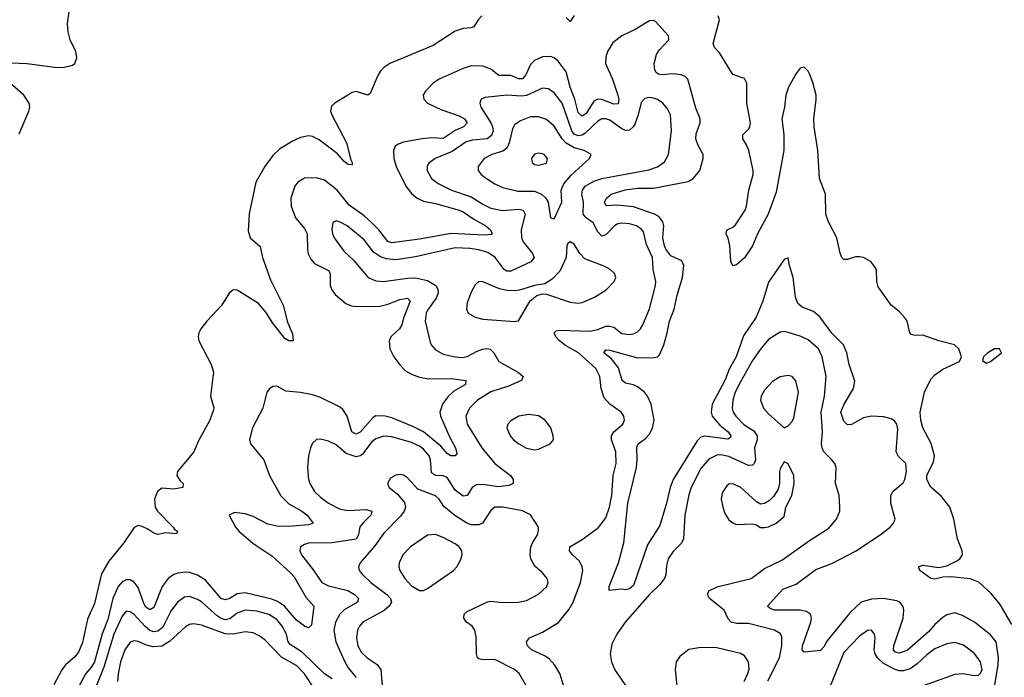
# Model space of a CAD drawing. Header units: inches. Extents: x 1954678 to 2060271, y 904822 to 1016299.
# Tile 288 of 403: x 2000853 to 2005820, y 995891 to 999211. Entities that reach past the tile are written whole.
import ezdxf

# ---------------------------------------------------------------- set-up
doc = ezdxf.new("R2010")
doc.units = ezdxf.units.IN
doc.header["$MEASUREMENT"] = 0
doc.layers.add('C0909', color=7, linetype='Continuous')

msp = doc.modelspace()

# ---------------------------------------------------------------- linework, layer by layer
at = {"layer": 'C0909', "color": 5}
for points, elevation in [([(2000812.9, 998992.9), (2000890, 998990.1), (2001028.8, 998971.2), (2001069.8, 998970.2), (2001118.9, 998981.1), (2001131.3, 998990), (2001141.8, 999018.2), (2001136.8, 999050), (2001108.3, 999110), (2001097, 999150), (2001094.5, 999190), (2001108, 999290)], 380), ([(2003184.7, 999230), (2003165.4, 999210), (2003144.4, 999175.6), (2003130.9, 999169.1), (2003090, 999165.8), (2003050, 999152.8), (2002939.2, 999080.8), (2002720.9, 998990), (2002689.8, 998970.2), (2002671.1, 998950), (2002658.9, 998930), (2002621.8, 998838.2), (2002610, 998829.8), (2002550, 998848.6), (2002530, 998844), (2002442.7, 998790), (2002426.3, 998773.7), (2002421.2, 998750), (2002427.5, 998730), (2002501.2, 998590), (2002523.5, 998503.5), (2002530.9, 998490), (2002530, 998478), (2002510, 998479.3), (2002490, 998495.3), (2002455.3, 998535.3), (2002364.5, 998604.5), (2002330, 998621.5), (2002310, 998624.3), (2002270, 998617), (2002230, 998598.2), (2002163.4, 998556.6), (2002130, 998525.3), (2002089.5, 998470.5), (2002043.7, 998390), (2002010.6, 998230.6), (2002005.1, 998145.1), (2002015.9, 998110), (2002065.4, 998065.4), (2002077.7, 998010), (2002118.3, 997898.3), (2002182.6, 997770), (2002204.8, 997684.8), (2002230, 997626), (2002232.7, 997590), (2002210, 997589.8), (2002190, 997602), (2002130, 997678.7), (2002095.1, 997735.1), (2002057.8, 997777.8), (2001950, 997846), (2001930, 997848.1), (2001910, 997830.8), (2001871.6, 997768.4), (2001797.8, 997690), (2001766.5, 997650), (2001756.4, 997630), (2001753.2, 997610), (2001756.1, 997590), (2001818.8, 997470), (2001831, 997431), (2001815.3, 997310), (2001832, 997252), (2001830, 997240.9), (2001811.6, 997190), (2001755.2, 997084.8), (2001731.1, 997028.9), (2001649, 996930), (2001645.9, 996910), (2001663.3, 996883.3), (2001678, 996870), (2001675.6, 996850), (2001630, 996840.8), (2001570, 996845.7), (2001548.7, 996830), (2001533.8, 996790), (2001536.8, 996750), (2001547.5, 996730), (2001627.8, 996650), (2001636.3, 996636.3), (2001648.5, 996630), (2001643.6, 996616.4), (2001590, 996620.4), (2001550, 996612.2), (2001530, 996618.6), (2001499.8, 996639.8), (2001470, 996652.3), (2001450, 996658), (2001430, 996648), (2001378.4, 996570), (2001301.8, 996478.2), (2001266.4, 996413.6), (2001230, 996263.8), (2001195, 996185), (2001170, 996067.9), (2001150, 996017.8), (2001130, 995993.4), (2001084.7, 995955.3), (2001066.3, 995930), (2001025.8, 995854.2)], 380), ([(2005766, 995814), (2005790, 995956.5), (2005791.8, 995991.8), (2005778.4, 996070), (2005750, 996106.1), (2005670, 996169.9), (2005610, 996203.7), (2005570, 996216.3), (2005530, 996207.2), (2005510, 996193.7), (2005470, 996158.8), (2005438.5, 996121.5), (2005330, 996027), (2005290, 996013.3), (2005270, 996018.6), (2005261.9, 996030), (2005263, 996050), (2005309.9, 996190), (2005313.9, 996230), (2005310, 996249.5), (2005293.6, 996270), (2005277.8, 996277.8), (2005210, 996288.9), (2005150, 996286), (2005098.8, 996270), (2005041.9, 996218.1), (2004925.5, 996074.5), (2004910, 996044.7), (2004893.6, 996026.4), (2004810, 996018.3), (2004800.9, 996030), (2004802.3, 996050), (2004844.9, 996170), (2004847.5, 996190), (2004842.8, 996210), (2004823, 996223), (2004790, 996229.9), (2004661.2, 996230), (2004638.8, 996238.8), (2004625.4, 996250), (2004702.9, 996337.1), (2004770, 996361.7), (2004870, 996436.1), (2004950, 996465.7), (2005070, 996528.9), (2005194, 996610), (2005245.1, 996650), (2005262, 996670), (2005269.7, 996690), (2005247.4, 996770), (2005247.3, 996810), (2005257.7, 996830), (2005310, 996873.4), (2005319, 996890), (2005327.1, 996930), (2005322.8, 996970), (2005286.4, 997006.4), (2005274.9, 997030), (2005283.8, 997143.8), (2005278, 997170), (2005266, 997186), (2005250, 997195.8), (2005210, 997206.3), (2005150, 997209.9), (2005110, 997200.9), (2005050, 997168.2), (2005030, 997166), (2005010, 997184.4), (2004996.1, 997230), (2005012.4, 997270), (2005059, 997350), (2005066.5, 997386.5), (2005037, 997470), (2005026.4, 997530), (2005008.2, 997570), (2004950, 997628.9), (2004890.4, 997710.4), (2004857.2, 997737.2), (2004799.9, 997759.9), (2004778.6, 997778.6), (2004766.3, 997810), (2004755.8, 997910), (2004736.9, 997970), (2004730, 998008.7), (2004710, 998000.9), (2004630, 997885.4), (2004602.6, 997790), (2004568.9, 997710), (2004504.7, 997615.3), (2004467.1, 997510), (2004434.7, 997450), (2004410, 997389.1), (2004346.9, 997270), (2004340.6, 997230), (2004347, 997210), (2004384.9, 997164.9), (2004427.8, 997130), (2004440.2, 997110), (2004438.3, 997101.7), (2004426, 997094), (2004310, 997107.9), (2004290, 997103.2), (2004270, 997085.7), (2004150, 996889.8), (2004134.6, 996850), (2004116.6, 996770), (2004081.6, 996658.4), (2004020.1, 996559.9), (2003950, 996355.1), (2003930, 996338), (2003910, 996332.3), (2003890, 996337), (2003826.6, 996330), (2003826.9, 996350), (2003874.5, 996470), (2003901, 996570), (2003921.8, 996770), (2003963.9, 996950), (2003968.3, 996990), (2003966.2, 997053.8), (2003972.8, 997070), (2004010, 997096.6), (2004030, 997118.9), (2004046.2, 997150), (2004053.5, 997190), (2004038, 997270), (2004020.6, 997310), (2004004.6, 997330), (2003970, 997357.6), (2003950, 997368.1), (2003910, 997375.6), (2003891.6, 997390), (2003873.9, 997453.9), (2003838.6, 997498.6), (2003800.3, 997530), (2003810, 997545.3), (2003830, 997543.2), (2003970, 997504.4), (2004053.8, 997506.2), (2004070, 997509.4), (2004080.2, 997519.8), (2004103, 997570), (2004120.2, 997630), (2004130.5, 997690), (2004155.3, 997750), (2004170, 997820.4), (2004196.5, 997910), (2004203.7, 997970), (2004194, 997994), (2004138.7, 998018.7), (2004113.3, 998053.3), (2004105.2, 998070), (2004097.9, 998110), (2004102, 998170), (2004098, 998190), (2004077.3, 998217.3), (2004055.4, 998230), (2003950, 998265.9), (2003865.9, 998274.1), (2003812.1, 998272.1), (2003803.2, 998290), (2003812.8, 998310), (2003837.4, 998330), (2003908.3, 998351.7), (2003970, 998360.6), (2004050, 998361.1), (2004225.7, 998394.3), (2004250.8, 998410), (2004284.4, 998450), (2004301.5, 998510), (2004300.2, 998530), (2004276.1, 998576.1), (2004264.7, 998610), (2004265.1, 998634.9), (2004286.2, 998690), (2004286.3, 998710), (2004264.5, 998764.5), (2004223.7, 998910), (2004210, 998924.2), (2004190, 998932.7), (2004150, 998937.4), (2004090, 998931.9), (2004075.7, 998935.7), (2004063.9, 998943.9), (2004056.7, 998956.7), (2004053, 998990), (2004065.5, 999034.5), (2004080.4, 999059.6), (2004128.3, 999110), (2004126.6, 999130), (2004061.1, 999201.1), (2004050, 999206.9), (2004030, 999206), (2003958, 999162), (2003890.3, 999130), (2003846.1, 999093.9), (2003818.5, 999050), (2003810, 999021.2), (2003809.1, 998990), (2003843, 998910), (2003870.5, 998830), (2003875.5, 998810), (2003873, 998787), (2003850, 998784), (2003790, 998808.1), (2003770, 998810.4), (2003750, 998799.3), (2003710, 998738), (2003690, 998724.3), (2003670, 998742.4), (2003653.8, 998810), (2003629.9, 998870), (2003610, 998947.9), (2003570, 999002.3), (2003550, 999017.8), (2003530, 999025.7), (2003490, 999023.2), (2003450, 999005), (2003430, 998985), (2003407, 998933), (2003390, 998912.6), (2003370, 998912.1), (2003330, 998929), (2003270, 998929.9), (2003230, 998961.3), (2003190, 998977.2), (2003130, 998978.8), (2003090, 998965.4), (2002968.9, 998910), (2002939.1, 998890), (2002899.6, 998850), (2002889.2, 998830), (2002891.5, 998810), (2002910.3, 998790), (2002977.2, 998757.2), (2003070, 998725.5), (2003096.6, 998710), (2003111, 998690), (2003091.7, 998670), (2003050, 998652.2), (2002990, 998611.3), (2002930, 998614.3), (2002884, 998610), (2002790, 998593), (2002759.1, 998580.9), (2002745.8, 998570), (2002738.5, 998550), (2002741, 998510), (2002752.1, 998470), (2002801.5, 998370), (2002830, 998334.3), (2002857.8, 998310), (2002890, 998294.8), (2002950, 998283), (2003070, 998250.1), (2003090, 998240.8), (2003143.8, 998203.8), (2003205.2, 998170), (2003227.9, 998150), (2003235.8, 998130), (2003232.5, 998127.5), (2003196.4, 998123.6), (2003030, 998131.8), (2002870, 998102.6), (2002730, 998084.9), (2002710, 998092.1), (2002665.1, 998150), (2002630, 998186.4), (2002590, 998221.6), (2002515.1, 998275.1), (2002454.1, 998350), (2002390, 998400.5), (2002350, 998413.1), (2002290, 998410.6), (2002255.6, 998390), (2002241.1, 998370), (2002220.6, 998310), (2002222.3, 998270), (2002244.8, 998210), (2002290, 998157.1), (2002302.8, 998130), (2002304.2, 998050), (2002308.7, 998028.7), (2002321.8, 998001.8), (2002340.9, 997980.9), (2002410, 997944.5), (2002418.7, 997930), (2002419.8, 997870), (2002428, 997848), (2002444.5, 997824.5), (2002497.6, 997777.6), (2002526.2, 997766.2), (2002550, 997763.2), (2002670, 997765.3), (2002710, 997775.5), (2002770, 997798.8), (2002810, 997805.4), (2002822.5, 997790), (2002791.2, 997710), (2002781.2, 997670), (2002769.3, 997650), (2002725, 997610), (2002716.8, 997590), (2002720.6, 997550), (2002739.7, 997510), (2002770, 997469), (2002799.3, 997439.3), (2002830, 997421.6), (2002870, 997406.8), (2002917.7, 997397.7), (2003030, 997399.4), (2003103, 997390), (2003102.3, 997370), (2003043.5, 997336.5), (2003012.1, 997307.9), (2002986, 997270), (2002972.6, 997230), (2002975.6, 997210), (2003022.4, 997102.4), (2003051.9, 997050), (2003058, 997022), (2003050.2, 997009.8), (2003028.2, 997010), (2003010, 997020.7), (2002978.2, 997058.2), (2002890.5, 997130.5), (2002837.1, 997157.1), (2002730, 997200.9), (2002696.9, 997210), (2002650, 997210.7), (2002636.8, 997203.2), (2002570, 997128.8), (2002550, 997118.6), (2002528.5, 997130), (2002504.6, 997210), (2002483.2, 997243.2), (2002470, 997254.8), (2002370, 997303.2), (2002330, 997317.1), (2002270, 997329.9), (2002196.3, 997336.3), (2002150, 997360.5), (2002130, 997359.6), (2002113, 997347), (2002100.4, 997330), (2002079.1, 997250), (2002028.1, 997150), (2002011.9, 997091.9), (2002017.4, 997070), (2002084.3, 996990), (2002113.7, 996910), (2002170, 996807.8), (2002210, 996766.7), (2002276.5, 996730), (2002302.5, 996710), (2002334, 996670), (2002310, 996661), (2002210, 996652.6), (2002150, 996655.2), (2002104.4, 996664.4), (2002030, 996702.5), (2001990, 996717.4), (2001936.9, 996723.1), (2001910.5, 996710), (2001942.2, 996650), (2001958.9, 996630), (2002029.3, 996569.3), (2002125.1, 996505.1), (2002219.5, 996419.5), (2002237.9, 996397.9), (2002296.9, 996296.9), (2002337.3, 996250), (2002325.8, 996154.2), (2002310, 996141.1), (2002290, 996149.8), (2002250, 996179.8), (2002188.7, 996250), (2002154.1, 996274.1), (2002125.3, 996285.3), (2001990, 996318.5), (2001950, 996312.2), (2001910, 996288), (2001890, 996282.3), (2001870, 996289.9), (2001790, 996381.6), (2001750, 996406.7), (2001710, 996420.4), (2001690, 996422.9), (2001650, 996417.5), (2001630, 996409.9), (2001602, 996390), (2001572.1, 996350), (2001530, 996244.6), (2001510, 996232.5), (2001490, 996245.3), (2001480.5, 996260.5), (2001450, 996344.1), (2001430, 996371.3), (2001410, 996383), (2001390, 996382.8), (2001370, 996372.7), (2001350, 996350.5), (2001322.4, 996290), (2001296.8, 996183.2), (2001268.9, 996111.1), (2001230.6, 995970), (2001215.6, 995944.4), (2001186.2, 995910), (2001143.7, 995830)], 420), ([(2003650, 999231.3), (2003630, 999202.6), (2003610, 999221.5)], 380), ([(2005858.3, 996158.3), (2005799.6, 996259.6), (2005754.8, 996314.8), (2005691.7, 996371.7), (2005650, 996388.6), (2005550, 996399.3), (2005510, 996396.9), (2005470, 996386.1), (2005450, 996389.8), (2005394, 996430), (2005388.2, 996450), (2005410, 996457.8), (2005490, 996445.5), (2005530, 996453.9), (2005581.2, 996478.8), (2005596.1, 996490), (2005609.8, 996510), (2005607.8, 996530), (2005584.1, 996590), (2005565.7, 996690), (2005544.7, 996750), (2005504.1, 996804.1), (2005450, 996852), (2005428.9, 996890), (2005430, 996912.1), (2005463.1, 996976.9), (2005467.7, 997010), (2005451.7, 997071.7), (2005409.9, 997150.1), (2005398.6, 997190), (2005395.2, 997230), (2005418.4, 997330), (2005450, 997396.1), (2005470, 997418.5), (2005510, 997447.6), (2005594.8, 997485.2), (2005604.6, 997510), (2005590.7, 997550), (2005568.7, 997570), (2005489.6, 997589.6), (2005410, 997619), (2005370, 997617.3), (2005350, 997621.5), (2005343.7, 997630), (2005330.5, 997690), (2005322.4, 997702.4), (2005290, 997738.8), (2005249.9, 997769.9), (2005183.1, 997863.1), (2005177.1, 997890), (2005175.2, 997950), (2005148, 997988), (2005110, 998009.8), (2005090, 998014.5), (2005070, 998014.5), (2005030, 997999.8), (2005010, 998000.3), (2005001.2, 998010), (2004991.7, 998031.8), (2004974.8, 998110), (2004932.6, 998190), (2004919.9, 998230), (2004918.7, 998330), (2004888.1, 998410), (2004879.2, 998550), (2004861.8, 998670), (2004859.8, 998710), (2004871.7, 998808.3), (2004870.6, 998830), (2004854.1, 998894.1), (2004837, 998937), (2004830, 998951.6), (2004810, 998971.3), (2004790, 998966.6), (2004770, 998939.5), (2004731.6, 998870), (2004718.5, 998830), (2004711.5, 998770), (2004698.1, 998710), (2004707.9, 998632.1), (2004707.7, 998550), (2004670, 998340.3), (2004628.6, 998230), (2004574.3, 998130), (2004550, 998069.7), (2004510, 998008.3), (2004470, 997974), (2004450, 997969.2), (2004440.5, 997990), (2004436, 998070), (2004427.6, 998107.6), (2004416.3, 998130), (2004418.7, 998141.3), (2004422, 998150), (2004450, 998163.2), (2004464.4, 998175.6), (2004512.8, 998250), (2004519.9, 998270), (2004531.5, 998350), (2004552.6, 998430), (2004553.5, 998450), (2004530.9, 998550.9), (2004520.1, 998580.1), (2004500.6, 998610), (2004501.4, 998630), (2004530, 998658.2), (2004537.2, 998670), (2004539.9, 998690), (2004520.8, 998790), (2004520.9, 998890), (2004510, 998914.4), (2004450, 998934.6), (2004383.6, 999043.6), (2004358.6, 999070), (2004351.8, 999090), (2004382.9, 999210), (2004377.2, 999230)], 380), ([(2000850, 998634), (2000898.3, 998750), (2000903.5, 998770), (2000901.1, 998790), (2000873.7, 998830), (2000776.6, 998916.6)], 380), ([(2003602.6, 995830), (2003578.2, 995910), (2003553.1, 995953.1), (2003524, 995984), (2003499.9, 995999.9), (2003434.3, 996030), (2003415.4, 996050), (2003409.7, 996070), (2003424.5, 996090), (2003490, 996119.3), (2003571.3, 996168.7), (2003625.2, 996234.8), (2003644.6, 996270), (2003683, 996370), (2003694.5, 996430), (2003690.7, 996450), (2003677.8, 996477.8), (2003642.2, 996510), (2003627.2, 996530), (2003627.9, 996550), (2003694.8, 996590), (2003772.2, 996647.8), (2003810, 996696.5), (2003828.1, 996750), (2003840.7, 996810), (2003847.7, 996910), (2003862.3, 996970), (2003860.8, 997030), (2003838.7, 997090), (2003839, 997110), (2003850.8, 997130), (2003896.4, 997170), (2003904.2, 997190), (2003901, 997210), (2003886.9, 997230), (2003830, 997270.7), (2003802.2, 997302.2), (2003786.1, 997350), (2003779.2, 997410), (2003759.1, 997450), (2003671.9, 997530), (2003606.5, 997566.5), (2003576.5, 997590), (2003557.3, 997610), (2003549.8, 997630), (2003560.2, 997639.8), (2003576, 997644), (2003730, 997638), (2003770, 997646.7), (2003810, 997663.5), (2003830, 997664.1), (2003850, 997658.2), (2003890, 997627.8), (2003930, 997621.7), (2003950, 997625.2), (2003970, 997636.1), (2003984.8, 997650), (2003996.5, 997670), (2004030.9, 997750.9), (2004060.8, 997870), (2004062, 997890), (2004049.4, 997949.4), (2004044.9, 998010), (2004015.5, 998075.5), (2003999.5, 998139.5), (2003990, 998152.8), (2003964.2, 998170), (2003930, 998180.5), (2003890, 998184.3), (2003870, 998179.9), (2003853.4, 998170), (2003810, 998125), (2003790, 998118.8), (2003770, 998139.8), (2003745.3, 998185.3), (2003711, 998211), (2003695.8, 998230), (2003697.1, 998290), (2003688.5, 998330), (2003691.7, 998350), (2003706.5, 998370), (2003750, 998396.2), (2003790, 998409.2), (2004027.6, 998452.4), (2004071.4, 998468.6), (2004105.9, 998494.1), (2004125.8, 998530), (2004141.1, 998650), (2004136.8, 998730), (2004121.7, 998761.7), (2004096.9, 998790), (2004070, 998808.3), (2004050, 998815.1), (2004030, 998818.9), (2004006, 998814), (2003987.7, 998792.3), (2003972.9, 998730), (2003956.4, 998683.6), (2003948.6, 998670), (2003930, 998653.3), (2003910, 998651), (2003890, 998659.9), (2003830, 998703.5), (2003810, 998710.9), (2003790, 998710.4), (2003770, 998698.8), (2003703.8, 998636.2), (2003690, 998627.6), (2003670, 998624.5), (2003650, 998632.4), (2003638.5, 998650), (2003589.2, 998789.2), (2003550, 998842.5), (2003521.5, 998861.5), (2003490, 998865), (2003410, 998827.5), (2003384.8, 998824.8), (2003310.7, 998829.3), (2003202, 998818), (2003180.5, 998810), (2003173.7, 998790), (2003179.7, 998770), (2003230.1, 998690.1), (2003238.1, 998670), (2003240.8, 998650), (2003233.8, 998626.2), (2003210.7, 998609.3), (2003137, 998603), (2003105.7, 998594.3), (2003034.2, 998545.8), (2002948.7, 998510), (2002915.2, 998484.8), (2002908.1, 998470), (2002909.3, 998450), (2002930.2, 998410), (2002963.5, 998383.5), (2003030.9, 998350.9), (2003130, 998317.1), (2003190, 998279.2), (2003230, 998260.1), (2003288, 998248), (2003370, 998254.7), (2003393.6, 998250), (2003403.5, 998230), (2003382.1, 998150), (2003385.1, 998110), (2003393.7, 998090), (2003439.3, 998030), (2003447.6, 998010), (2003432, 997988), (2003330, 997942.3), (2003310, 997941.7), (2003297, 997950), (2003251.1, 998010), (2003215, 998035), (2003170, 998049.9), (2003124.6, 998055.4), (2003050, 998059.2), (2002850, 998014.3), (2002750, 997999.5), (2002703.5, 998003.5), (2002673.5, 998013.5), (2002637.7, 998037.7), (2002590, 998099.1), (2002505.6, 998170), (2002470, 998189.7), (2002450, 998195.1), (2002432.5, 998187.5), (2002427.5, 998152.5), (2002430.3, 998130), (2002439.5, 998110), (2002490, 998041.3), (2002536.9, 997996.9), (2002610.5, 997910), (2002650, 997892.8), (2002688.6, 997888.6), (2002810, 997906.5), (2002850, 997907.7), (2002910, 997894.6), (2002952.9, 997870), (2002963.2, 997850), (2002963.3, 997830), (2002954.3, 997805.7), (2002910, 997744.4), (2002903.5, 997730), (2002898.1, 997690), (2002923.6, 997583.6), (2002929.4, 997569.4), (2002950, 997544.9), (2002990, 997522.6), (2003050, 997509.4), (2003086.5, 997506.5), (2003110, 997510.1), (2003161.5, 997538.5), (2003187.6, 997547.6), (2003210, 997550.8), (2003227.2, 997547.2), (2003245.2, 997530), (2003270, 997485.2), (2003368.9, 997430), (2003392.2, 997410), (2003383.7, 997390), (2003319.6, 997360.4), (2003230, 997332), (2003162.4, 997290), (2003121.5, 997250), (2003104.2, 997210), (2003110, 997168.9), (2003184.8, 997050), (2003250, 996970.1), (2003329.2, 996910), (2003342.8, 996890), (2003342.6, 996870), (2003320.5, 996859.5), (2003267.3, 996852.7), (2003190, 996865), (2003157.6, 996862.4), (2003135.6, 996850), (2003110.8, 996809.2), (2003090, 996805.7), (2003050, 996837), (2003010, 996900.2), (2002989, 996909), (2002949.9, 996909.9), (2002930, 996924.2), (2002926, 996990), (2002918.1, 997010), (2002890, 997043), (2002870, 997058.2), (2002830, 997076.7), (2002730, 997105.7), (2002690, 997109.1), (2002650, 997095), (2002630, 997080.2), (2002581.8, 997018.2), (2002570, 997009.3), (2002550, 997004.9), (2002500.7, 997020.7), (2002450, 997064.4), (2002410, 997084), (2002370, 997093), (2002350, 997092), (2002330, 997074), (2002319.3, 997050), (2002310.3, 997009.7), (2002304.9, 996950), (2002310.3, 996890), (2002316.5, 996870), (2002339.6, 996830), (2002370, 996800.2), (2002410.2, 996770), (2002470, 996739.8), (2002510, 996733.6), (2002598.8, 996738.8), (2002630.2, 996730), (2002625.2, 996710), (2002586.7, 996673.3), (2002569.7, 996650.3), (2002562.5, 996610), (2002550, 996589.4), (2002430, 996570.4), (2002310, 996567.8), (2002290, 996562.7), (2002270.4, 996550), (2002265.5, 996530), (2002273.8, 996510), (2002334.3, 996434.3), (2002377.2, 996370), (2002410, 996353.2), (2002509, 996329), (2002542.6, 996310), (2002562.2, 996290), (2002557.2, 996270), (2002490, 996231.5), (2002468.4, 996210), (2002446.5, 996170), (2002438.4, 996130), (2002448.6, 996070), (2002492.3, 995972.3), (2002510, 995939.7), (2002550.2, 995890)], 440), ([(2004626.9, 995873.1), (2004686.6, 995990), (2004698.5, 996050), (2004697.3, 996097.3), (2004690, 996112.1), (2004660.7, 996130), (2004530, 996162.8), (2004470, 996163.8), (2004443.1, 996170), (2004427, 996187), (2004406.6, 996230), (2004333.1, 996290), (2004323.5, 996310), (2004330, 996327.7), (2004371.7, 996348.2), (2004542.9, 996390), (2004610, 996440.6), (2004698, 996482), (2004837.8, 996582.2), (2004935.7, 996644.3), (2004973.6, 996690), (2004989.7, 996730), (2004991.3, 996750), (2004987.1, 996810), (2004968.3, 996870), (2004972.3, 996950), (2004964.8, 996970), (2004949.8, 996990), (2004910.5, 997030.5), (2004901.4, 997050), (2004898.5, 997070), (2004902.5, 997130), (2004895.6, 997230), (2004913.1, 997310), (2004921.3, 997410), (2004901.3, 997510), (2004882.2, 997550), (2004830, 997594.8), (2004790, 997614.2), (2004730, 997632.7), (2004710, 997636.4), (2004690, 997633.3), (2004630, 997596.5), (2004590, 997548.7), (2004550.1, 997490), (2004490, 997382.2), (2004463.3, 997330), (2004450.7, 997290), (2004446.9, 997250), (2004452.1, 997230), (2004465, 997210), (2004507, 997167), (2004556, 997136), (2004573.6, 997110), (2004572.8, 997090), (2004560.3, 997050), (2004564.5, 996990), (2004558.6, 996970), (2004550, 996962.3), (2004530, 996961.4), (2004430, 997006.5), (2004390, 997014.8), (2004370, 997013.5), (2004330, 996992), (2004290, 996945.8), (2004240.8, 996850), (2004228.2, 996811.8), (2004207.7, 996710), (2004202.6, 996590), (2004191.6, 996568.4), (2004150, 996527.4), (2004124.3, 996490), (2004115.3, 996455.3), (2004112.1, 996410), (2004105.2, 996390), (2004081.3, 996358.7), (2004030, 996308.8), (2003907, 996170), (2003865.1, 996110), (2003840.5, 996059.5), (2003831.6, 996010), (2003839, 995970), (2003855.6, 995930), (2003908.7, 995850)], 440), ([(2003430, 995812), (2003372.1, 995910), (2003350, 995930.8), (2003250, 995981), (2003190, 995980.4), (2003170, 995984), (2003163, 995990), (2003156.8, 996010), (2003155.2, 996095.2), (2003149.8, 996130), (2003136.4, 996150), (2003106.6, 996170), (2003094.4, 996190), (2003094.8, 996210), (2003110, 996223.8), (2003212.8, 996272.8), (2003230, 996276.5), (2003289.2, 996269.2), (2003370, 996271.6), (2003410, 996279.5), (2003470, 996310.4), (2003511.5, 996350), (2003518.7, 996370), (2003514.7, 996390), (2003490, 996419.7), (2003452.2, 996452.2), (2003430.9, 996490), (2003427.7, 996510), (2003431.9, 996550), (2003439.2, 996570), (2003464.4, 996610), (2003471.1, 996631.1), (2003469.6, 996650), (2003430, 996711.1), (2003390, 996732.4), (2003290, 996749.8), (2003250.2, 996749.8), (2003230, 996734), (2003188.1, 996670), (2003170, 996660.7), (2003130, 996661.7), (2003109, 996669), (2003047.5, 996707.5), (2002993.4, 996753.4), (2002969, 996790), (2002950, 996806.8), (2002860.7, 996840.7), (2002810, 996898.7), (2002790, 996911.5), (2002770, 996915.1), (2002750, 996911.5), (2002723.2, 996896.8), (2002708.7, 996870), (2002717.6, 996850), (2002756.9, 996816.9), (2002793.7, 996773.7), (2002799.4, 996750), (2002793.2, 996730), (2002774.7, 996705.3), (2002690, 996618.4), (2002644.6, 996555.4), (2002570.2, 996470), (2002561.7, 996450), (2002566.3, 996430), (2002582.4, 996410), (2002624.5, 996370), (2002705.7, 996310), (2002723, 996290), (2002728.1, 996270), (2002717.3, 996250), (2002691, 996229), (2002584.3, 996170), (2002566.6, 996150), (2002557, 996130), (2002551.5, 996090), (2002559.5, 996050), (2002577.4, 996017.4), (2002605.6, 995990), (2002656.6, 995956.6), (2002675.1, 995930), (2002682.4, 995850)], 460), ([(2002430, 995884.2), (2002390, 995909.9), (2002277.8, 996017.8), (2002217, 996057), (2002207.2, 996070), (2002199, 996110), (2002176.4, 996150), (2002150, 996182.6), (2002110, 996209.4), (2002050, 996226), (2001990, 996230.4), (2001950, 996214.7), (2001913.5, 996186.5), (2001890, 996182.3), (2001870, 996188.9), (2001850, 996202.4), (2001770, 996271.8), (2001750, 996284.7), (2001710, 996299.2), (2001684.2, 996295.8), (2001649.2, 996270.8), (2001614.6, 996225.4), (2001575, 996145), (2001550, 996123.7), (2001530, 996121), (2001510, 996128.2), (2001483.6, 996150), (2001430, 996208.5), (2001410, 996222.6), (2001390, 996225), (2001370, 996201), (2001328, 996110), (2001276.9, 995943.1), (2001239.7, 995850)], 440), ([(2002345.7, 995825.7), (2002290, 995909.9), (2002251.6, 995950), (2002173.2, 995993.2), (2002090, 996081.2), (2002061.5, 996101.5), (2002030, 996116), (2001990, 996121.3), (2001930.6, 996109.4), (2001890, 996110.3), (2001770, 996155.5), (2001730, 996162.3), (2001710, 996157.7), (2001690, 996146.6), (2001608.4, 996071.6), (2001570, 996048.7), (2001524.8, 996044.8), (2001493.3, 996053.3), (2001450, 996072.9), (2001430, 996076.3), (2001410, 996068.1), (2001383.4, 996030), (2001360.8, 995970), (2001349.5, 995909.5), (2001346.3, 995870)], 460), ([(2005411.8, 995850), (2005572.8, 995907.2), (2005610.9, 995910.9), (2005670, 995901.3), (2005690, 995902.6), (2005698.7, 995910), (2005708.2, 995930), (2005700.4, 995970), (2005670, 996011), (2005614.3, 996054.3), (2005570, 996067.4), (2005530, 996060.7), (2005470, 996035), (2005430, 996005.7), (2005380.6, 995959.3), (2005345, 995935), (2005310, 995923.6), (2005290, 995923.8), (2005270, 995930.4), (2005210, 995961.3), (2005180.2, 995990), (2005168.5, 996010), (2005163.6, 996030), (2005168.7, 996088.7), (2005165.1, 996110), (2005150, 996129.6), (2005130, 996128.3), (2005090, 996099.8), (2005010, 996017.6), (2004934.9, 995830)], 440), ([(2004508.1, 995870), (2004526.6, 995910), (2004533.1, 995933.1), (2004529.7, 995970), (2004510, 996000.7), (2004490, 996012.4), (2004370, 996039.7), (2004290, 996042.7), (2004228.2, 996031.8), (2004184.1, 995995.9), (2004164, 995970), (2004159.3, 995930), (2004168.2, 995848.2)], 460)]:
    msp.add_lwpolyline(points, dxfattribs=dict(at, elevation=elevation))
for points, elevation in [([(2003430, 998721), (2003379.1, 998700.9), (2003350, 998680.4), (2003339.3, 998660.7), (2003322.6, 998590), (2003310, 998563.2), (2003290, 998546.9), (2003234.9, 998530), (2003195.6, 998510), (2003166, 998470), (2003166, 998450), (2003180.9, 998430), (2003207.7, 998410), (2003250, 998382.6), (2003290, 998363.7), (2003365.3, 998345.3), (2003450, 998345.7), (2003486.2, 998330), (2003507.3, 998310), (2003519.3, 998290), (2003531.3, 998211.3), (2003550, 998206), (2003588.4, 998290), (2003585, 998350), (2003598.1, 998381.9), (2003634.3, 998425.7), (2003728, 998510), (2003736, 998530), (2003700.9, 998550), (2003650, 998564.4), (2003610, 998588.5), (2003590.3, 998610), (2003550, 998674.3), (2003510, 998707.6), (2003470, 998721)], 460), ([(2003470, 998538), (2003450, 998532.8), (2003434.4, 998510), (2003438, 998490), (2003450, 998480.4), (2003470, 998476.4), (2003510, 998486.4), (2003515.1, 998510), (2003499.3, 998530), (2003490, 998534.3)], 480), ([(2003630, 998089.2), (2003618.8, 998081.2), (2003614, 998070), (2003609.2, 998010), (2003578.6, 997941.4), (2003539.2, 997900.8), (2003501.5, 997878.5), (2003449.4, 997869.4), (2003375.1, 997844.9), (2003350, 997841.5), (2003310, 997843.4), (2003273, 997853), (2003190, 997888), (2003170, 997889.5), (2003150, 997872.3), (2003130, 997836), (2003110, 997782), (2003107.2, 997750), (2003115.5, 997730), (2003150.2, 997710.2), (2003190, 997699.6), (2003350, 997687), (2003370, 997690.6), (2003428.7, 997791.3), (2003461.1, 997818.9), (2003490, 997827), (2003510, 997826), (2003630, 997785.4), (2003670, 997780.2), (2003690, 997783.2), (2003752, 997810), (2003811.9, 997848.1), (2003851.8, 997890), (2003859.6, 997910), (2003853.6, 997930), (2003832.3, 997950), (2003804.4, 997964.4), (2003704.4, 998004.4), (2003678, 998030), (2003650, 998078)], 460), ([(2005796.2, 997550), (2005770, 997549.8), (2005737.4, 997530), (2005714.9, 997510), (2005710.4, 997490), (2005721.7, 997481.7), (2005730, 997478), (2005750, 997486), (2005806, 997530)], 380), ([(2004730, 997415.6), (2004690, 997408.4), (2004650, 997384), (2004610, 997340.5), (2004593.8, 997310), (2004590.2, 997290), (2004605.8, 997250), (2004630, 997220.9), (2004710, 997150.8), (2004730, 997160.7), (2004750, 997182), (2004758.2, 997201.8), (2004782.6, 997330), (2004768.8, 997388.8), (2004750.7, 997410.7)], 460), ([(2003421.3, 997218.7), (2003371.3, 997210), (2003330, 997186.6), (2003315.5, 997170), (2003310.4, 997150), (2003327.2, 997110), (2003344.9, 997090), (2003370.7, 997070), (2003410, 997048.7), (2003450, 997040.4), (2003470, 997043.1), (2003529, 997070), (2003545.2, 997090), (2003544.5, 997110), (2003532, 997150), (2003503.7, 997190), (2003470, 997211.3)], 460), ([(2004710, 996979), (2004690, 996944), (2004686.9, 996930), (2004685.5, 996870), (2004679.4, 996840.6), (2004656.2, 996803.8), (2004636.1, 996783.9), (2004610, 996769), (2004590, 996765.2), (2004570, 996777), (2004490, 996850.8), (2004450, 996868.3), (2004430, 996866), (2004421.2, 996858.8), (2004396.7, 996823.3), (2004391.7, 996790), (2004399.5, 996750), (2004410, 996718.8), (2004430, 996686.8), (2004450, 996670.8), (2004470, 996662.8), (2004550, 996666.8), (2004570, 996661), (2004588.2, 996648.2), (2004610, 996648.4), (2004630, 996650.5), (2004670, 996668.9), (2004710, 996703.8), (2004718.9, 996750), (2004748, 996810), (2004760.5, 996870), (2004758.7, 996910), (2004730, 996969.2)], 460), ([(2002950, 996612.1), (2002910, 996609.7), (2002824.4, 996550), (2002786.3, 996510), (2002766.9, 996470), (2002765.8, 996450), (2002771.5, 996430), (2002795.2, 996390), (2002830, 996353.4), (2002870, 996330.4), (2002890, 996330.4), (2002910, 996339.3), (2003040.7, 996430), (2003058.4, 996450), (2003077.4, 996482.6), (2003085.1, 996510), (2003084, 996530), (2003069.6, 996550), (2003050, 996565.4), (2002990, 996598)], 480)]:
    msp.add_lwpolyline(points, close=True, dxfattribs=dict(at, elevation=elevation))

doc.saveas('drawing.dxf')
